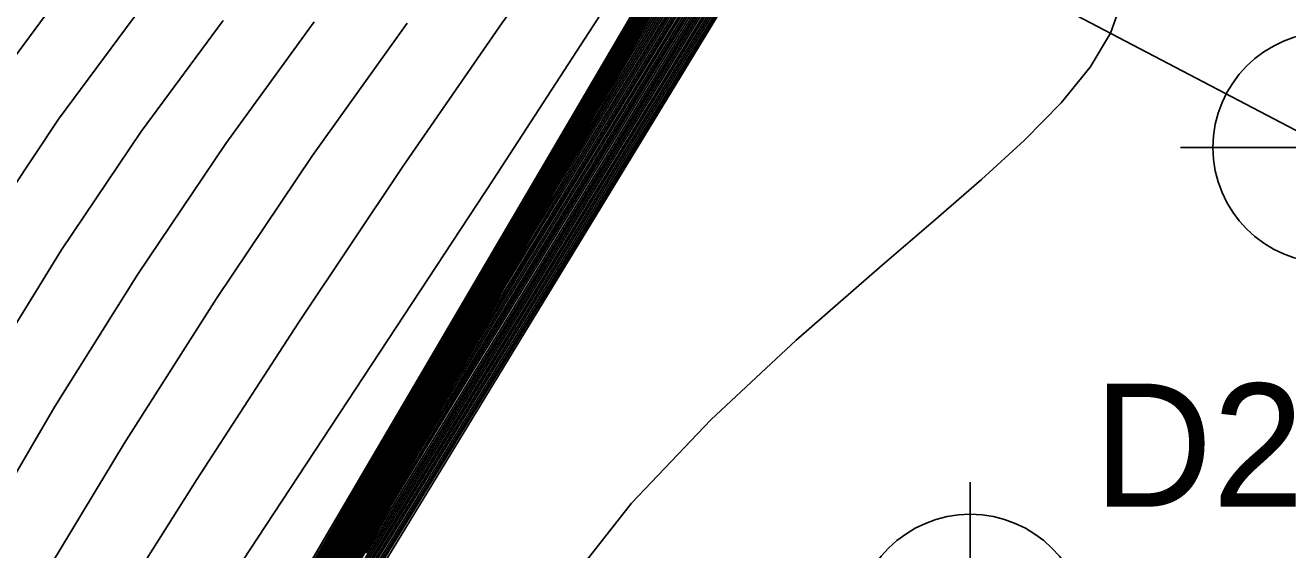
# Model space of a CAD drawing. Extents: x 2356077 to 2359823, y 225951 to 227822.
# Drawn here: x 2357571.33 to 2357596.95, y 226713.99 to 226724.65 of the extents above; entities that cross this region are included whole.
import ezdxf

# ---------------------------------------------------------------- set-up
doc = ezdxf.new("R2010")
doc.units = 0
for name, color, linetype in [('DTM Contours Major', 7, 'Continuous'), ('DTM Contours Minor', 7, 'Continuous'), ('Exist DTM Breakline Underwater', 7, 'Continuous'), ('Exist DTM Crownline Cogo Number', 7, 'Continuous'), ('Exist DTM Crownline Cogo Point CELL', 7, 'Continuous'), ('Exist DTM Drainline', 7, 'Continuous'), ('Exist Roads EOP', 7, 'Continuous'), ('Exist Roads EOP Cogo Point CELL', 7, 'Continuous')]:
    doc.layers.add(name, color=color, linetype=linetype)

msp = doc.modelspace()

# ---------------------------------------------------------------- linework, layer by layer
at = {"layer": 'DTM Contours Major'}
for points in [[(2357574.416, 226708.555), (2357583.686, 226724.353), (2357584.198, 226725.202), (2357586.766, 226729.408), (2357586.873, 226729.597), (2357586.965, 226729.842), (2357586.894, 226729.628), (2357587.076, 226730.062), (2357587.16, 226730.235), (2357587.51, 226730.834), (2357587.805, 226731.499), (2357588.391, 226732.064), (2357590.767, 226734.321), (2357591.395, 226734.927), (2357591.571, 226734.998), (2357591.611, 226735.221), (2357591.676, 226735.125), (2357591.68, 226735.355), (2357591.689, 226735.425), (2357591.688, 226735.461), (2357597.577, 226752.726)], [(2357573.023, 226705.907), (2357582.373, 226721.84), (2357583.116, 226723.068), (2357586.832, 226729.155), (2357586.938, 226729.361), (2357587.134, 226729.887), (2357587.137, 226729.83), (2357587.289, 226730.186), (2357587.595, 226730.712), (2357588.013, 226731.656), (2357589.01, 226732.61), (2357590.519, 226734.043), (2357590.98, 226734.437), (2357590.969, 226734.39), (2357590.998, 226734.419), (2357591.009, 226734.452), (2357592.622, 226735.131), (2357592.268, 226735.51), (2357593.395, 226738.957), (2357596.66, 226748.529)], [(2357574.362, 226708.74), (2357585.228, 226727.251), (2357586.172, 226728.797), (2357586.555, 226729.354), (2357586.769, 226729.714), (2357586.829, 226729.809), (2357586.957, 226730.153), (2357587.43, 226730.967), (2357587.598, 226731.345), (2357588.369, 226732.084), (2357589.927, 226733.568), (2357590.013, 226733.835), (2357590.085, 226734.119), (2357590.146, 226734.421), (2357590.199, 226734.742), (2357590.224, 226735.046), (2357590.155, 226735.15), (2357589.473, 226736.913), (2357589.787, 226737.901), (2357589.765, 226738.551), (2357591.162, 226742.116), (2357592.131, 226745.269), (2357593.061, 226748.318)], [(2357571.76, 226704.527), (2357586.293, 226729.287), (2357586.759, 226730.051), (2357586.767, 226730.048), (2357586.771, 226730.039), (2357586.795, 226730.128), (2357586.803, 226730.149), (2357586.894, 226730.319), (2357587.348, 226731.096), (2357587.384, 226731.175), (2357587.469, 226731.271), (2357587.931, 226731.714), (2357587.955, 226732.095), (2357587.954, 226732.532), (2357587.929, 226733.02), (2357587.941, 226733.617), (2357588.06, 226734.837), (2357587.689, 226735.83), (2357587.507, 226736.881), (2357587.181, 226738.058), (2357586.335, 226740.245), (2357586.318, 226741.514), (2357587.403, 226744.28), (2357588.123, 226746.837)], [(2357597.063, 226734.317), (2357596.923, 226734.331), (2357596.452, 226734.407), (2357595.921, 226734.295), (2357595.262, 226734.142), (2357594.142, 226734.731), (2357593.726, 226734.748), (2357593.096, 226734.51), (2357589.959, 226733.189), (2357589.995, 226733.37), (2357590.007, 226733.423), (2357589.981, 226733.415), (2357588.86, 226732.348), (2357588.524, 226731.869), (2357588.472, 226731.753), (2357588.272, 226731.361), (2357587.82, 226730.34), (2357587.664, 226730.071), (2357587.645, 226730.028), (2357587.124, 226728.633), (2357586.971, 226728.296), (2357578.5, 226714.415), (2357574.311, 226707.278)], [(2357599.375, 226732.494), (2357596.199, 226731.613), (2357595.451, 226731.938), (2357592.437, 226733.523), (2357591.801, 226733.655), (2357591.425, 226733.524), (2357589.944, 226732.901), (2357589.602, 226732.792), (2357589.644, 226732.987), (2357589.635, 226733.045), (2357588.827, 226732.277), (2357588.67, 226731.946), (2357587.898, 226730.202), (2357587.802, 226730.037), (2357587.186, 226728.389), (2357587.012, 226728.001), (2357577.243, 226711.998)], [(2357589.037, 226732.43), (2357588.16, 226730.45), (2357588.02, 226730.097), (2357587.786, 226729.589), (2357587.243, 226728.131), (2357586.98, 226727.586), (2357575.892, 226709.421)], [(2357573.448, 226706.357), (2357581.069, 226719.343), (2357582.042, 226720.946), (2357586.882, 226728.874)], [(2357586.928, 226728.588), (2357580.973, 226718.833), (2357579.774, 226716.861), (2357573.879, 226706.816)], [(2357570.416, 226714.32), (2357571.925, 226716.899), (2357573.612, 226719.589), (2357575.395, 226722.243), (2357577.193, 226724.713)]]:
    msp.add_lwpolyline(points, dxfattribs=at)
at = {"layer": 'DTM Contours Minor'}
for points in [[(2357574.387, 226708.561), (2357583.942, 226724.844), (2357584.404, 226725.612), (2357586.701, 226729.375), (2357586.857, 226729.636), (2357586.918, 226729.8), (2357586.857, 226729.561), (2357587.048, 226730.069), (2357587.133, 226730.242), (2357587.493, 226730.859), (2357587.763, 226731.469), (2357588.985, 226732.635), (2357589.601, 226733.22), (2357590.213, 226733.81), (2357590.826, 226734.392), (2357591.224, 226735.355), (2357591.263, 226735.401), (2357591.296, 226735.457), (2357591.511, 226735.993), (2357592.607, 226738.977), (2357593.998, 226742.534), (2357597.719, 226753.441)], [(2357572.689, 226705.558), (2357583.421, 226723.847), (2357583.979, 226724.771), (2357586.778, 226729.356), (2357586.886, 226729.55), (2357586.992, 226729.833), (2357586.92, 226729.636), (2357587.103, 226730.052), (2357587.187, 226730.227), (2357587.527, 226730.81), (2357587.846, 226731.531), (2357588.415, 226732.077), (2357591.27, 226734.787), (2357591.339, 226734.844), (2357591.768, 226735.025), (2357591.858, 226735.156), (2357591.816, 226735.201), (2357591.854, 226735.547), (2357591.851, 226735.636), (2357597.417, 226751.954)], [(2357572.772, 226705.645), (2357583.158, 226723.343), (2357583.762, 226724.343), (2357586.207, 226728.349), (2357586.883, 226729.421), (2357587.15, 226730.136), (2357587.213, 226730.218), (2357587.544, 226730.786), (2357587.888, 226731.562), (2357588.997, 226732.622), (2357590.671, 226734.213), (2357591.199, 226734.706), (2357591.193, 226734.68), (2357591.209, 226734.73), (2357591.911, 226735.029), (2357592.035, 226735.192), (2357591.949, 226735.283), (2357592.01, 226735.728), (2357592.007, 226735.792), (2357597.241, 226751.136)], [(2357572.855, 226705.732), (2357582.896, 226722.842), (2357583.546, 226723.917), (2357586.808, 226729.261), (2357586.912, 226729.456), (2357587.062, 226729.859), (2357587.14, 226729.989), (2357587.239, 226730.208), (2357587.561, 226730.761), (2357587.93, 226731.594), (2357589.001, 226732.618), (2357590.621, 226734.157), (2357591.126, 226734.619), (2357591.112, 226734.568), (2357591.133, 226734.592), (2357591.483, 226734.792), (2357592.054, 226735.032), (2357592.205, 226735.235), (2357592.099, 226735.348), (2357592.164, 226735.857), (2357592.16, 226735.941), (2357597.056, 226750.294)], [(2357572.939, 226705.819), (2357582.635, 226722.341), (2357583.331, 226723.493), (2357586.821, 226729.208), (2357586.925, 226729.409), (2357587.101, 226729.88), (2357587.143, 226729.913), (2357587.264, 226730.197), (2357587.578, 226730.737), (2357587.971, 226731.625), (2357589.006, 226732.614), (2357590.57, 226734.1), (2357591.053, 226734.53), (2357591.037, 226734.474), (2357591.067, 226734.506), (2357591.238, 226734.578), (2357591.489, 226734.738), (2357592.197, 226735.036), (2357592.363, 226735.291), (2357592.205, 226735.461), (2357592.315, 226736.094), (2357596.864, 226749.428)], [(2357574.395, 226708.851), (2357583.053, 226723.604), (2357585.305, 226727.414), (2357586.81, 226729.881), (2357586.758, 226729.765), (2357586.785, 226729.799), (2357586.843, 226729.928), (2357586.928, 226730.157), (2357587.413, 226730.992), (2357587.556, 226731.313), (2357588.208, 226731.94), (2357589.528, 226733.197), (2357589.601, 226733.484), (2357589.658, 226733.793), (2357589.7, 226734.126), (2357589.731, 226734.482), (2357589.753, 226734.865), (2357589.758, 226735.22), (2357588.702, 226737.951), (2357589.057, 226739.097), (2357590.399, 226742.519), (2357591.255, 226745.508), (2357592.119, 226748.426)], [(2357574.365, 226708.689), (2357584.717, 226726.329), (2357585.033, 226726.859), (2357586.348, 226729.013), (2357586.358, 226729.02), (2357586.486, 226729.189), (2357586.794, 226729.675), (2357586.909, 226729.943), (2357586.986, 226730.147), (2357587.447, 226730.942), (2357587.639, 226731.377), (2357588.53, 226732.229), (2357590.326, 226733.939), (2357590.421, 226734.185), (2357590.507, 226734.444), (2357590.575, 226734.703), (2357590.595, 226734.912), (2357590.598, 226735.097), (2357590.528, 226735.142), (2357590.018, 226736.459), (2357590.456, 226737.497), (2357590.497, 226738.067), (2357591.949, 226741.771), (2357593.965, 226748.197)], [(2357574.046, 226711.183), (2357576.209, 226714.487), (2357578.524, 226718.003), (2357580.823, 226721.505), (2357582.94, 226724.768), (2357584.706, 226727.566), (2357585.33, 226728.594), (2357585.64, 226729.123), (2357585.995, 226729.758), (2357586.152, 226730.056), (2357586.297, 226730.343), (2357586.479, 226730.559), (2357586.623, 226730.787), (2357586.947, 226731.325), (2357586.999, 226731.859), (2357587.069, 226732.114), (2357587.312, 226734.62), (2357586.971, 226735.949), (2357586.801, 226737.012), (2357586.551, 226737.777), (2357585.132, 226741.444), (2357585.032, 226742.935), (2357585.999, 226745.402), (2357586.799, 226747.751)], [(2357573.107, 226705.996), (2357582.112, 226721.34), (2357582.901, 226722.643), (2357586.843, 226729.1), (2357586.95, 226729.313), (2357587.164, 226729.886), (2357587.156, 226729.823), (2357587.313, 226730.173), (2357587.612, 226730.688), (2357588.055, 226731.687), (2357589.015, 226732.606), (2357590.468, 226733.987), (2357590.904, 226734.336), (2357590.897, 226734.302), (2357590.934, 226734.338), (2357590.936, 226734.365), (2357592.811, 226735.154), (2357592.4, 226735.594), (2357593.55, 226739.096), (2357594.203, 226740.982), (2357594.898, 226743.062), (2357596.433, 226747.563)], [(2357576.802, 226713.201), (2357578.417, 226715.926), (2357586.582, 226729.835), (2357586.751, 226730.107), (2357586.758, 226730.104), (2357586.861, 226730.316), (2357587.318, 226731.095), (2357587.324, 226731.09), (2357587.333, 226731.123), (2357587.367, 226731.182), (2357587.532, 226731.343), (2357587.571, 226731.808), (2357587.577, 226732.325), (2357587.553, 226732.891), (2357587.572, 226733.553), (2357587.637, 226734.222), (2357587.694, 226734.862), (2357587.254, 226735.997), (2357587.033, 226737.175), (2357586.67, 226738.424), (2357585.739, 226740.829), (2357585.661, 226742.188), (2357586.689, 226744.812), (2357587.456, 226747.288)], [(2357570.356, 226722.985), (2357571.718, 226724.82), (2357573.128, 226726.476), (2357573.732, 226727.106), (2357574.341, 226727.691), (2357574.957, 226728.231), (2357575.291, 226729.039), (2357575.63, 226730.304), (2357576.827, 226730.912), (2357581.663, 226731.83), (2357582.662, 226732.311), (2357584.3, 226732.747), (2357584.412, 226732.839), (2357584.778, 226732.855), (2357584.985, 226733.199), (2357585.024, 226733.496), (2357585.143, 226734.72), (2357584.805, 226735.64), (2357584.322, 226737.522), (2357583.871, 226738.97), (2357581.601, 226744.837), (2357581.022, 226746.812)], [(2357576.653, 226712.862), (2357583.572, 226724.654), (2357586.062, 226728.837), (2357586.762, 226729.983), (2357586.768, 226729.987), (2357586.776, 226729.983), (2357586.836, 226730.156), (2357586.924, 226730.316), (2357587.361, 226731.061), (2357587.428, 226731.212), (2357587.571, 226731.36), (2357588.33, 226732.085), (2357588.365, 226732.435), (2357588.375, 226732.831), (2357588.364, 226733.273), (2357588.336, 226733.759), (2357588.373, 226734.327), (2357588.426, 226734.872), (2357588.152, 226735.77), (2357588.052, 226736.765), (2357586.926, 226739.672), (2357586.994, 226740.887), (2357588.147, 226743.827), (2357588.854, 226746.488)], [(2357570.554, 226720.566), (2357572.003, 226722.737), (2357573.518, 226724.78), (2357575.053, 226726.596), (2357575.615, 226727.19), (2357576.176, 226727.74), (2357576.736, 226728.249), (2357577.129, 226728.948), (2357577.455, 226730.168), (2357578.389, 226730.775), (2357581.244, 226731.317), (2357582.445, 226731.627), (2357583.257, 226732.086), (2357584.714, 226732.392), (2357584.773, 226732.506), (2357585.092, 226732.521), (2357585.33, 226732.916), (2357585.501, 226734.673), (2357585.229, 226735.497), (2357584.688, 226737.368), (2357584.313, 226738.784), (2357582.191, 226744.267), (2357581.68, 226746.138)], [(2357572.323, 226705.099), (2357584.204, 226725.346), (2357584.621, 226726.039), (2357586.738, 226729.507), (2357586.848, 226729.692), (2357586.885, 226729.793), (2357586.976, 226729.957), (2357587.038, 226730.124), (2357587.191, 226730.394), (2357587.48, 226730.892), (2357587.723, 226731.441), (2357589.421, 226733.058), (2357591.125, 226734.681), (2357591.292, 226734.978), (2357591.325, 226735.07), (2357591.285, 226735.114), (2357591.269, 226735.139), (2357591.233, 226735.231), (2357591.593, 226735.822), (2357591.668, 226736.194), (2357591.778, 226736.632), (2357593.236, 226740.353), (2357593.946, 226742.311), (2357595.297, 226746.34)], [(2357596.931, 226746.178), (2357596.054, 226744.051), (2357594.011, 226738.06), (2357593.681, 226737.232), (2357593.466, 226736.138), (2357593.555, 226736.043), (2357593.327, 226736.278), (2357593.594, 226735.784), (2357594.003, 226735.346), (2357593.471, 226735.063), (2357591.618, 226734.283), (2357591.116, 226734.018), (2357590.428, 226733.756), (2357590.467, 226733.931), (2357588.33, 226731.901), (2357588.242, 226731.672), (2357587.733, 226730.522), (2357587.7, 226730.456), (2357587.394, 226729.927), (2357587.038, 226728.974), (2357586.909, 226728.701), (2357581.399, 226719.677), (2357580.29, 226717.851), (2357573.706, 226706.63)], [(2357572.896, 226712.384), (2357574.807, 226715.418), (2357576.882, 226718.615), (2357578.992, 226721.775), (2357581.008, 226724.697), (2357582.801, 226727.18), (2357583.549, 226728.165), (2357584.217, 226729.015), (2357584.587, 226729.478), (2357584.92, 226729.937), (2357585.228, 226730.339), (2357585.515, 226730.655), (2357585.842, 226730.872), (2357586.212, 226730.96), (2357586.664, 226731.71), (2357586.94, 226734.532), (2357586.755, 226735.377), (2357586.272, 226736.915), (2357586.058, 226738.095), (2357584.546, 226742.001), (2357584.342, 226743.526), (2357585.238, 226745.811)], [(2357574.603, 226709.26), (2357585.428, 226727.706), (2357585.484, 226727.813), (2357585.456, 226727.73), (2357586.126, 226728.797), (2357586.771, 226729.853), (2357586.787, 226729.862), (2357586.898, 226730.159), (2357587.396, 226731.016), (2357587.513, 226731.28), (2357587.775, 226731.537), (2357589.128, 226732.827), (2357589.19, 226733.134), (2357589.231, 226733.47), (2357589.255, 226733.836), (2357589.266, 226734.233), (2357589.266, 226734.66), (2357589.259, 226735.12), (2357589.177, 226735.766), (2357588.11, 226738.526), (2357588.36, 226739.67), (2357589.638, 226742.929), (2357590.459, 226745.822)], [(2357597.015, 226733.913), (2357596.67, 226733.946), (2357595.702, 226733.682), (2357595.258, 226733.723), (2357594.145, 226734.308), (2357593.766, 226734.495), (2357593.341, 226734.529), (2357592.768, 226734.315), (2357589.891, 226733.104), (2357589.892, 226733.141), (2357589.933, 226733.328), (2357589.923, 226733.351), (2357588.912, 226732.391), (2357588.69, 226732.172), (2357588.446, 226731.63), (2357588.382, 226731.539), (2357587.838, 226730.317), (2357587.69, 226730.062), (2357587.137, 226728.585), (2357586.98, 226728.238), (2357578.245, 226713.925)], [(2357597.108, 226732.969), (2357595.898, 226732.634), (2357595.331, 226732.843), (2357593.647, 226733.728), (2357593.087, 226734.01), (2357592.571, 226734.092), (2357592.097, 226733.92), (2357590.202, 226733.122), (2357589.74, 226732.934), (2357589.79, 226733.167), (2357589.787, 226733.208), (2357588.77, 226732.24), (2357588.695, 226732.067), (2357588.498, 226731.683), (2357587.868, 226730.26), (2357587.746, 226730.05), (2357587.161, 226728.487), (2357586.995, 226728.119), (2357577.744, 226712.961)], [(2357597.339, 226733.489), (2357596.836, 226733.445), (2357595.778, 226733.152), (2357595.289, 226733.286), (2357593.893, 226734.02), (2357593.425, 226734.254), (2357592.956, 226734.311), (2357592.433, 226734.118), (2357589.812, 226733.015), (2357589.866, 226733.269), (2357589.842, 226733.267), (2357588.909, 226732.38), (2357588.758, 226732.229), (2357588.561, 226731.831), (2357588.322, 226731.349), (2357587.853, 226730.289), (2357587.718, 226730.055), (2357587.149, 226728.536), (2357586.987, 226728.178), (2357577.993, 226713.442)], [(2357598.143, 226732.704), (2357596.044, 226732.122), (2357595.388, 226732.392), (2357592.757, 226733.775), (2357592.186, 226733.873), (2357591.761, 226733.722), (2357590.073, 226733.011), (2357589.67, 226732.858), (2357589.715, 226733.069), (2357589.716, 226733.131), (2357588.792, 226732.252), (2357588.655, 226731.974), (2357587.883, 226730.231), (2357587.774, 226730.043), (2357587.174, 226728.438), (2357587.003, 226728.06), (2357577.494, 226712.481)], [(2357599.485, 226731.973), (2357596.284, 226731.085), (2357595.444, 226731.521), (2357592.053, 226733.304), (2357591.416, 226733.436), (2357591.094, 226733.328), (2357589.822, 226732.793), (2357589.527, 226732.694), (2357589.563, 226732.862), (2357589.576, 226732.982), (2357589.554, 226732.96), (2357588.85, 226732.29), (2357587.914, 226730.175), (2357587.828, 226730.028), (2357587.198, 226728.341), (2357587.021, 226727.944), (2357576.982, 226711.498)], [(2357597.098, 226730.759), (2357596.385, 226730.606), (2357591.663, 226733.088), (2357591.031, 226733.218), (2357590.759, 226733.13), (2357589.692, 226732.681), (2357589.413, 226732.537), (2357589.489, 226732.885), (2357588.904, 226732.333), (2357588.738, 226731.974), (2357587.929, 226730.147), (2357587.858, 226730.025), (2357587.211, 226728.292), (2357587.031, 226727.887), (2357576.725, 226711.005)], [(2357597.101, 226730.209), (2357596.478, 226730.136), (2357592.302, 226732.331), (2357591.282, 226732.85), (2357590.647, 226732.999), (2357590.423, 226732.932), (2357589.562, 226732.57), (2357589.432, 226732.828), (2357589.379, 226732.744), (2357589.382, 226732.758), (2357589.414, 226732.81), (2357588.946, 226732.365), (2357588.774, 226731.993), (2357587.933, 226730.1), (2357587.88, 226730.003), (2357587.224, 226728.244), (2357587.041, 226727.832), (2357576.462, 226710.503)], [(2357597.105, 226729.658), (2357596.54, 226729.682), (2357591.947, 226732.097), (2357590.916, 226732.593), (2357590.262, 226732.781), (2357590.087, 226732.735), (2357589.432, 226732.459), (2357589.272, 226732.498), (2357589.311, 226732.676), (2357589.344, 226732.735), (2357588.988, 226732.396), (2357588.811, 226732.013), (2357587.951, 226730.076), (2357587.91, 226730.002), (2357587.236, 226728.197), (2357587.054, 226727.78), (2357576.193, 226709.988)], [(2357589.078, 226732.461), (2357588.181, 226730.434), (2357588.031, 226730.06), (2357587.813, 226729.552), (2357587.673, 226729.203), (2357587.255, 226728.084), (2357587.001, 226727.55), (2357575.607, 226708.881)], [(2357573.277, 226706.176), (2357581.59, 226720.341), (2357582.471, 226721.794), (2357586.863, 226728.988)], [(2357574.621, 226708.52), (2357581.851, 226720.84), (2357582.686, 226722.219), (2357586.853, 226729.044)], [(2357573.363, 226706.266), (2357581.329, 226719.842), (2357582.257, 226721.37), (2357586.872, 226728.931)], [(2357573.534, 226706.448), (2357580.809, 226718.845), (2357582.85, 226722.197), (2357586.891, 226728.816)], [(2357586.9, 226728.759), (2357581.613, 226720.1), (2357580.55, 226718.348), (2357573.62, 226706.539)], [(2357586.918, 226728.643), (2357581.186, 226719.254), (2357580.032, 226717.355), (2357573.792, 226706.723)], [(2357586.937, 226728.53), (2357580.76, 226718.412), (2357579.516, 226716.367), (2357573.966, 226706.908)], [(2357586.957, 226728.49), (2357580.539, 226717.977), (2357579.253, 226715.863), (2357574.052, 226707)], [(2357586.96, 226728.423), (2357580.331, 226717.564), (2357579.001, 226715.378), (2357574.138, 226707.093)], [(2357586.966, 226728.36), (2357580.122, 226717.15), (2357578.748, 226714.893), (2357574.225, 226707.185)], [(2357576.559, 226712.647), (2357585.381, 226727.681)], [(2357572.691, 226705.781), (2357584.462, 226725.84)], [(2357593.521, 226724.958), (2357593.353, 226724.484), (2357592.944, 226723.794), (2357592.351, 226723.07), (2357591.605, 226722.31), (2357590.732, 226721.509), (2357589.76, 226720.665), (2357588.719, 226719.775), (2357586.974, 226718.251), (2357585.239, 226716.628), (2357583.631, 226714.936), (2357582.269, 226713.203)], [(2357570.556, 226717.637), (2357572.065, 226720.08), (2357573.68, 226722.49), (2357575.342, 226724.744)], [(2357571.641, 226713.346), (2357573.336, 226716.15), (2357575.209, 226719.093), (2357577.158, 226721.997), (2357579.077, 226724.687)]]:
    msp.add_lwpolyline(points, dxfattribs=at)
at = {"layer": 'Exist DTM Breakline Underwater'}
msp.add_lwpolyline([(2357673.929, 226512.255), (2357589.669, 226638.544), (2357567.907, 226682.757), (2357572.328, 226695.394), (2357571.596, 226704.314), (2357587.31, 226731.137), (2357591.456, 226734.989), (2357599.673, 226759.537)], dxfattribs=at)
at = {"layer": 'Exist DTM Crownline Cogo Point CELL'}
msp.add_lwpolyline([(2357590.508, 226715.367), (2357590.508, 226709.367), (2357590.508, 226712.367), (2357593.508, 226712.367), (2357587.508, 226712.367)], dxfattribs=at)
msp.add_circle((2357590.508, 226712.367), 2.344, dxfattribs=at)
at = {"layer": 'Exist DTM Drainline'}
msp.add_spline([(2357699.586, 226858.192), (2357670.366, 226820.782), (2357623.327, 226796.892), (2357587.218, 226772.268), (2357568.803, 226744.252), (2357555.19, 226717.62), (2357555.017, 226695.126), (2357553.473, 226672.759), (2357563.697, 226642.736), (2357576.526, 226627.993), (2357663.798, 226499.169), (2357732.721, 226415.647), (2357803.211, 226342.215), (2357874.586, 226264.309)], degree=3, dxfattribs=at)
at = {"layer": 'Exist Roads EOP'}
msp.add_lwpolyline([(2357585.012, 226702.272), (2357575.345, 226708.363), (2357587.148, 226727.743), (2357597.777, 226722.161), (2357673.988, 226675.877), (2357757.181, 226624.597), (2357835.254, 226577.658), (2357916.861, 226527.829), (2357967.829, 226497)], dxfattribs=at)
at = {"layer": 'Exist Roads EOP Cogo Point CELL'}
msp.add_lwpolyline([(2357597.777, 226725.161), (2357597.777, 226719.161), (2357597.777, 226722.161), (2357600.777, 226722.161), (2357594.777, 226722.161)], dxfattribs=at)
msp.add_circle((2357597.777, 226722.161), 2.344, dxfattribs=at)

# ---------------------------------------------------------------- texts
at = {"layer": 'Exist DTM Crownline Cogo Number'}
msp.add_text('D2', height=2.5, dxfattribs=at).set_placement((2357593.008, 226714.867))

doc.saveas('drawing.dxf')
